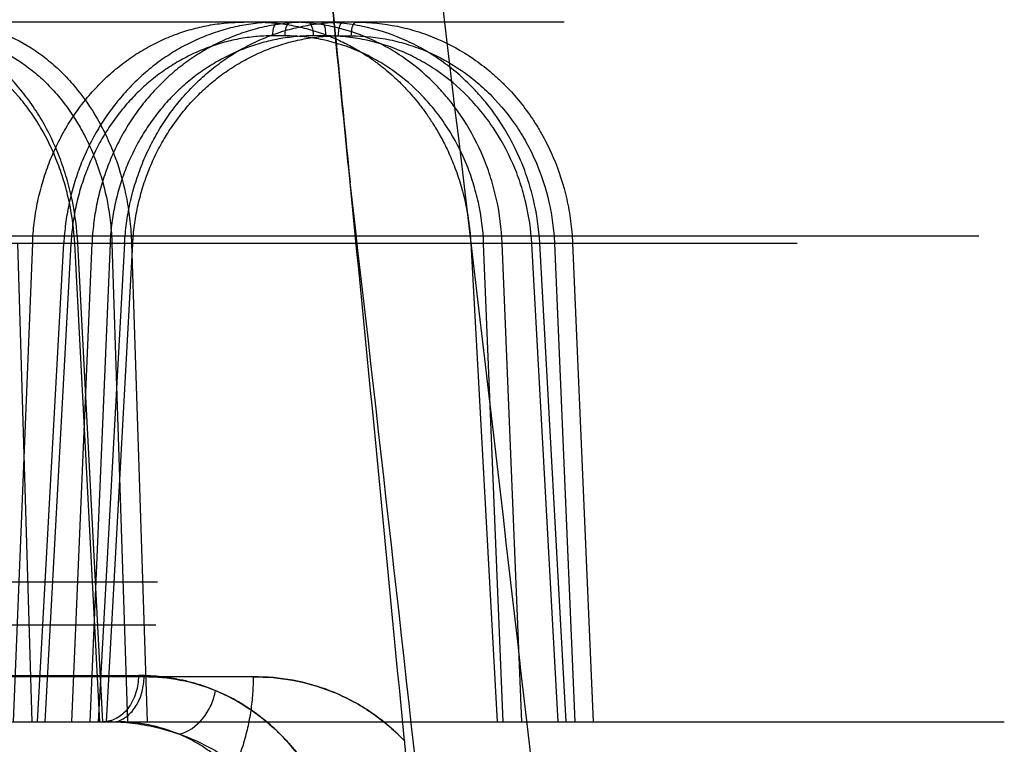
# Model space of a CAD drawing. Header units: millimetres. Extents: x 0 to 297, y 0 to 210.
# Tile 304 of 455: x 146.267 to 146.415, y 159.993 to 160.102. Entities that reach past the tile are written whole.
import ezdxf

# ---------------------------------------------------------------- set-up
doc = ezdxf.new("R2010")
doc.units = ezdxf.units.MM
doc.header["$LTSCALE"] = 16.335
doc.layers.add('INTFCLR_144815', color=7, linetype='CONTINUOUS')

msp = doc.modelspace()

# ---------------------------------------------------------------- linework, layer by layer
at = {"layer": 'INTFCLR_144815', "color": 9, "linetype": 'Continuous'}
for p, q in [((146.3486807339, 160.1014782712), (146.0777518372, 160.1014782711)), ((146.3067743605, 160.0994149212), (146.3048767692, 160.0994149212)), ((146.3129199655, 160.0994149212), (146.3109807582, 160.0994149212)), ((146.3147771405, 160.0994149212), (146.3167163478, 160.0994149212)), ((146.0141136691, 160.0694090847), (146.4108861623, 160.0694090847)), ((146.0606249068, 160.0683100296), (146.3836327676, 160.0683100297)), ((146.2688345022, 159.9964782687), (146.2666897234, 160.0683100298)), ((146.2696389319, 159.9964782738), (146.2735710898, 160.0683100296)), ((146.2746450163, 160.0682367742), (146.27071477, 159.996478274)), ((146.2747559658, 159.9964782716), (146.2778080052, 160.0683100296)), ((146.2752080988, 160.0682367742), (146.276053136, 160.0683033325)), ((146.2752080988, 160.0682367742), (146.276053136, 160.0683033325)), ((146.2789986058, 159.9964782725), (146.2752080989, 160.0682367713)), ((146.2794521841, 159.9964782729), (146.2756548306, 160.0683100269)), ((146.2805072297, 160.0682367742), (146.2774602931, 159.9964782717)), ((146.2826975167, 160.0683100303), (146.2787506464, 159.9964782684)), ((146.2799688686, 159.9964782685), (146.2839135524, 160.0682367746)), ((146.2807950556, 160.0682367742), (146.2837412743, 160.0683100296)), ((146.2807950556, 160.0682367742), (146.2831131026, 159.9964782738)), ((146.2837412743, 160.0683100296), (146.2860587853, 159.9964782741)), ((146.3365769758, 160.0682367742), (146.3393574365, 160.0683100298)), ((146.3395164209, 159.996478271), (146.3365769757, 160.0682367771)), ((146.3422978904, 159.9964782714), (146.3393574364, 160.0683100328)), ((146.3437974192, 160.0682367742), (146.3450907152, 160.0683122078)), ((146.3437974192, 160.0682367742), (146.3450907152, 160.0683122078)), ((146.3477708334, 159.9964782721), (146.3437974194, 160.0682367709)), ((146.3489724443, 159.9964782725), (146.3449931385, 160.0683100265)), ((146.347203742, 160.0682367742), (146.3499233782, 160.0683100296)), ((146.347203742, 160.0682367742), (146.350279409, 159.9964782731)), ((146.3499233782, 160.0683100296), (146.3530004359, 159.9964782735)), ((146.287393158, 160.0109668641), (146.1508452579, 160.0109668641)), ((146.3020057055, 160.0032339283), (145.2806660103, 160.0032339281)), ((145.2998797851, 160.0034171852), (146.284775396, 160.0034171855)), ((145.1980357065, 159.9964782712), (146.3013846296, 159.9964782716))]:
    msp.add_line(p, q, dxfattribs=at)
at = {"layer": 'INTFCLR_144815', "color": 6, "linetype": 'Continuous'}
for p, q in [((146.2688859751, 160.0683100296), (146.265966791, 159.9964782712)), ((146.2746450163, 160.0682367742), (146.2734324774, 160.0683117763)), ((146.2746450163, 160.0682367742), (146.2734324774, 160.0683117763)), ((146.2805072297, 160.0682367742), (146.2778080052, 160.0683100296)), ((146.2825090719, 160.0683165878), (146.2839135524, 160.0682367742)), ((146.2825090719, 160.0683165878), (146.2839135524, 160.0682367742)), ((146.3346468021, 160.0683100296), (146.338604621, 159.9964782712)), ((146.1508193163, 160.0174782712), (146.2876205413, 160.0174782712)), ((146.3013846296, 159.9964782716), (146.4147083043, 159.9964782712))]:
    msp.add_line(p, q, dxfattribs=at)
msp.add_ellipse((145.8396077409, 157.5724352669), major_axis=(0, 4.2740646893), ratio=0.1377199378, start_param=-0.9685585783, end_param=-0.9445698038, dxfattribs=at)
at = {"layer": 'INTFCLR_144815', "color": 7, "linetype": 'Continuous'}
for points, knots in [([(146.2685356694, 160.5484094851), (146.2681768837, 160.5484163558), (146.2680291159, 160.5472856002), (146.2679020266, 160.5463130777), (146.2678541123, 160.545055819), (146.2678390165, 160.5438617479), (146.2678490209, 160.5426154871), (146.2678770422, 160.5413375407), (146.267926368, 160.539854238), (146.2679877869, 160.538439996), (146.2680571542, 160.5370632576), (146.2681218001, 160.535894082), (146.2681947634, 160.5346694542), (146.2682763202, 160.5333817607), (146.2683739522, 160.5319246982), (146.2684909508, 160.5302691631), (146.2686240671, 160.5284761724), (146.2687751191, 160.5265266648), (146.2689464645, 160.5243986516), (146.2691395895, 160.5220853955), (146.2693573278, 160.5195591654), (146.2696055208, 160.5167619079), (146.2698875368, 160.5136710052), (146.2702022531, 160.5103075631), (146.2705545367, 160.5066260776), (146.270964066, 160.5024358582), (146.2714181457, 160.4978830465), (146.2719235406, 160.4929039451), (146.2724898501, 160.4874110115), (146.2731482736, 160.4811191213), (146.2738898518, 160.4741287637), (146.2747322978, 160.4662807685), (146.2756839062, 160.4575084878), (146.2767801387, 160.4474943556), (146.2780195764, 160.4362568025), (146.279427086, 160.4235712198), (146.2810135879, 160.4093330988), (146.2827543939, 160.3937483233), (146.2846438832, 160.3768412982), (146.2866454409, 160.3589097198), (146.2887705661, 160.3398167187), (146.2909834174, 160.3198494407), (146.2932747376, 160.2990577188), (146.2956271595, 160.2775663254), (146.2980548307, 160.2552123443), (146.3005695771, 160.2318492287), (146.303149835, 160.2076373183), (146.3057579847, 160.1828988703), (146.3083819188, 160.1577273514), (146.3110417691, 160.1319038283), (146.3137731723, 160.1050452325), (146.3156055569, 160.0867812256), (146.316537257, 160.0774282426)], [0, 0, 0, 0, 0.0022727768, 0.0047552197, 0.0072724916, 0.0099339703, 0.0124032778, 0.0151433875, 0.0180360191, 0.0218007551, 0.0241093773, 0.0267664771, 0.0292170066, 0.0318792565, 0.0349383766, 0.0384659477, 0.0423906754, 0.04632546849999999, 0.0508500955, 0.0559119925, 0.0610273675, 0.0669092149, 0.0736979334, 0.08068481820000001, 0.088304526, 0.0971210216, 0.107349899, 0.1172826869, 0.1288180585, 0.1423236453, 0.1573498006, 0.173339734, 0.1923142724, 0.213234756, 0.2371428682, 0.2639186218, 0.2940716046, 0.3278777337, 0.3632382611, 0.4018184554, 0.4421522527, 0.4849100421, 0.5290549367, 0.5746333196, 0.6218382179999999, 0.6714657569, 0.7234577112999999, 0.7760520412, 0.8290144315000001, 0.8837447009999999, 0.9404699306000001, 1, 1, 1, 1]), ([(146.3165372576, 160.0774282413), (146.3156882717, 160.0859472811), (146.3140844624, 160.1019459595), (146.31179393, 160.124515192), (146.3097554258, 160.1443979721), (146.3079332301, 160.1620137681), (146.3062945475, 160.1777332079), (146.3048198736, 160.1917830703), (146.303476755, 160.2045023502), (146.3022386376, 160.2161649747), (146.3011010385, 160.2268295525), (146.3000722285, 160.2364335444), (146.2991576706, 160.2449397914), (146.2983384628, 160.2525345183), (146.2976041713, 160.2593229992), (146.2969486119, 160.2653696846), (146.2963622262, 160.270767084), (146.2958344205, 160.2756163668), (146.2953627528, 160.2799426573), (146.2949330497, 160.2838782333), (146.294548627, 160.2873944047), (146.2942040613, 160.2905421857), (146.2938913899, 160.2933956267), (146.2936072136, 160.2959865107), (146.293347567, 160.2983515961), (146.29311321, 160.3004846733), (146.2928984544, 160.3024379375), (146.2927014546, 160.3042284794), (146.2925213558, 160.3058644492), (146.2923501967, 160.3074183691), (146.2921900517, 160.3088714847), (146.2919924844, 160.3106633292), (146.291852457, 160.3119324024), (146.2917563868, 160.3128029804)], [0, 0, 0, 0, 0.1085181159, 0.2038078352, 0.2875461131, 0.3618636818, 0.4282885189, 0.487877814, 0.5409311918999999, 0.5904083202, 0.6365382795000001, 0.6768771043, 0.7128403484, 0.7449807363, 0.7737025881, 0.7993897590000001, 0.8220747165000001, 0.8425199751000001, 0.8612199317, 0.8772376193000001, 0.8927018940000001, 0.9060547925, 0.9173756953, 0.9290872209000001, 0.9390925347, 0.9475344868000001, 0.9562877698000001, 0.964000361, 0.9703674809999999, 0.9771498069, 0.9838162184, 0.9888979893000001, 1, 1, 1, 1])]:
    msp.add_open_spline(points, degree=3, knots=knots, dxfattribs=at)
at = {"layer": 'INTFCLR_144815', "color": 9, "linetype": 'Continuous'}
for points, knots in [([(146.3777835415, 159.6608559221), (146.3714691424, 159.7282054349), (146.3566880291, 159.8771675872), (146.3312299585, 160.1029362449), (146.3015784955, 160.3315193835), (146.2797373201, 160.4783572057), (146.2685356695, 160.5484094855)], [0, 0, 0, 0, 0.2268957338, 0.5020939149, 0.7620442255, 1, 1, 1, 1]), ([(146.2756548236, 160.0683100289), (146.275539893, 160.0705096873), (146.2751161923, 160.0737928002), (146.2741839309, 160.0775192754), (146.273530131, 160.0795984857), (146.2724476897, 160.0826112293), (146.2708493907, 160.0859629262), (146.2688567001, 160.0890406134), (146.267625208, 160.0906875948), (146.2657330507, 160.0929911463), (146.2635964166, 160.0950594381), (146.2612546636, 160.0968096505), (146.2596759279, 160.0978672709), (146.2568454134, 160.099458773), (146.2537907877, 160.1005749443), (146.2511137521, 160.1011323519), (146.2493231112, 160.1013978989), (146.2479671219, 160.1014782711), (146.247065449, 160.1014782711)], [0, 0, 0, 0, 0.1372712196, 0.2052298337, 0.2392153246, 0.2730583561, 0.4047297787, 0.4692984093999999, 0.5013153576, 0.5328355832, 0.6550823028, 0.685130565, 0.7150016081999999, 0.7734436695, 0.8872368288, 0.9156003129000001, 0.9438071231, 1, 1, 1, 1]), ([(146.2557604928, 160.1014782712), (146.257550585, 160.1014782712), (146.2602578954, 160.1011574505), (146.2632829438, 160.10024988), (146.2649830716, 160.0995789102), (146.2675204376, 160.0984090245), (146.2703238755, 160.0966064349), (146.2728233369, 160.0943962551), (146.2741915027, 160.0929941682), (146.2761889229, 160.0907381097), (146.2779311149, 160.0882193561), (146.2793969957, 160.0855191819), (146.2803230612, 160.0836218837), (146.2817493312, 160.0801539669), (146.282748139, 160.0764975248), (146.2832981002, 160.0732809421), (146.2835856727, 160.0710826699), (146.2837047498, 160.0694204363), (146.2837412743, 160.0683100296)], [0, 0, 0, 0, 0.1122131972, 0.1688827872, 0.1976770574, 0.2267148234, 0.3439892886, 0.40465764, 0.4356288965, 0.4667317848, 0.5935166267, 0.6262191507, 0.6593305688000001, 0.7258095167, 0.8610570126, 0.8956709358, 0.930355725, 1, 1, 1, 1]), ([(146.3057307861, 160.1014782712), (146.3054549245, 160.1014782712), (146.304927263, 160.100638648), (146.3048803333, 160.0999169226), (146.3048767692, 160.0994149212)], [0, 0, 0, 0, 0.3546346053, 1, 1, 1, 1]), ([(146.3067743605, 160.0994149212), (146.3067761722, 160.0996701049), (146.3068342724, 160.1002675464), (146.3070008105, 160.1010203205), (146.3074377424, 160.1014782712), (146.3076283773, 160.1014782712)], [0, 0, 0, 0, 0.3249454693, 0.7572556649, 1, 1, 1, 1]), ([(146.3393574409, 160.0683100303), (146.3392663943, 160.070510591), (146.338843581, 160.0738024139), (146.3378563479, 160.0775232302), (146.3371545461, 160.0796005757), (146.3359781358, 160.0826287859), (146.3342199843, 160.0859909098), (146.332034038, 160.0890481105), (146.3306742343, 160.0906908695), (146.328557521, 160.0930143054), (146.3261728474, 160.0950783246), (146.3235803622, 160.0968121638), (146.3218094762, 160.0978725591), (146.3186125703, 160.0994744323), (146.3151928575, 160.1005790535), (146.3121959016, 160.1011327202), (146.3101748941, 160.1013983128), (146.3086462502, 160.1014782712), (146.3076283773, 160.1014782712)], [0, 0, 0, 0, 0.1304370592, 0.1952530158, 0.2277726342, 0.2602431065, 0.3876391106, 0.4509388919, 0.4825686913, 0.5138780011, 0.6370759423, 0.6678190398, 0.6985664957, 0.7592577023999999, 0.8793245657, 0.9095586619, 0.9397177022, 1, 1, 1, 1]), ([(146.3102283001, 160.1014782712), (146.3104880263, 160.1014782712), (146.310938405, 160.1005933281), (146.3109776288, 160.0999151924), (146.3109807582, 160.0994149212)], [0, 0, 0, 0, 0.3417416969, 1, 1, 1, 1]), ([(146.3449931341, 160.0683100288), (146.3448718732, 160.0705137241), (146.344396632, 160.0738090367), (146.3433419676, 160.0775250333), (146.3425990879, 160.0796013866), (146.341356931, 160.0826345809), (146.3395157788, 160.0859978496), (146.3372480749, 160.0890497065), (146.3358392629, 160.0906915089), (146.3336447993, 160.0930182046), (146.331183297, 160.0950808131), (146.3285169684, 160.0968124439), (146.3266945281, 160.0978730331), (146.3234082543, 160.0994751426), (146.3199042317, 160.1005789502), (146.3168365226, 160.1011326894), (146.3147698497, 160.1013982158), (146.3132075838, 160.1014782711), (146.3121675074, 160.1014782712)], [0, 0, 0, 0, 0.1288424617, 0.1930338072, 0.2252879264, 0.2575272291, 0.3843636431, 0.447594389, 0.4792415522, 0.5106015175, 0.6342979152, 0.6652280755, 0.6961834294, 0.7573337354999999, 0.8784031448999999, 0.9088847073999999, 0.939282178, 1, 1, 1, 1]), ([(146.3129199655, 160.0994149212), (146.3129183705, 160.0996699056), (146.3128655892, 160.1002667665), (146.3127316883, 160.1009891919), (146.3123436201, 160.1014782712), (146.3121675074, 160.1014782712)], [0, 0, 0, 0, 0.3325914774, 0.7702901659, 1, 1, 1, 1]), ([(146.3147771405, 160.0994149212), (146.3147790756, 160.0997242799), (146.3148379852, 160.100376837), (146.3150892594, 160.1014782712), (146.3155295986, 160.1014782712)], [0, 0, 0, 0, 0.4126491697, 1, 1, 1, 1]), ([(146.3167163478, 160.0994149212), (146.3167179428, 160.0996699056), (146.3167707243, 160.1002667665), (146.3169046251, 160.1009891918), (146.3172926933, 160.1014782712), (146.3174688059, 160.1014782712)], [0, 0, 0, 0, 0.3325914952, 0.7702902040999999, 1, 1, 1, 1]), ([(146.3174688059, 160.1014782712), (146.3195315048, 160.1014782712), (146.3226395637, 160.1011611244), (146.3261460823, 160.1002522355), (146.3281145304, 160.0995802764), (146.331021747, 160.098421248), (146.3342550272, 160.0966347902), (146.3371806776, 160.0944045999), (146.3387720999, 160.0929979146), (146.3410656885, 160.0907647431), (146.3430970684, 160.0882479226), (146.344818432, 160.0855230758), (146.3458945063, 160.0836304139), (146.3475502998, 160.080183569), (146.3487310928, 160.0765139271), (146.3493855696, 160.0732826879), (146.3497288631, 160.0710856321), (146.3498753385, 160.0694214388), (146.3499233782, 160.0683100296)], [0, 0, 0, 0, 0.1208501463, 0.1814032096, 0.2119749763, 0.2426503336, 0.3647425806, 0.4266530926, 0.4579310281, 0.4891255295, 0.6141870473, 0.6459586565, 0.6779489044, 0.7416879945, 0.8697536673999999, 0.9022899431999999, 0.9348235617, 1, 1, 1, 1]), ([(146.2752080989, 160.0682367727), (146.2750988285, 160.070304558), (146.274698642, 160.0733908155), (146.273819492, 160.0768934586), (146.2732035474, 160.0788479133), (146.272183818, 160.0816800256), (146.2706789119, 160.0848307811), (146.2688029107, 160.0877235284), (146.2676436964, 160.089271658), (146.2658627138, 160.0914371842), (146.2638518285, 160.0933812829), (146.261648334, 160.0950263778), (146.2601628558, 160.0960205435), (146.2574996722, 160.097516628), (146.2546259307, 160.0985655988), (146.2521076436, 160.0990898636), (146.2504232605, 160.0993396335), (146.2491477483, 160.0994148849), (146.24829961, 160.0994149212)], [0, 0, 0, 0, 0.1372189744, 0.2051572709, 0.2391345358, 0.2729704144, 0.4046232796, 0.4691910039, 0.5012093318, 0.532732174, 0.6549974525, 0.6850517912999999, 0.7149291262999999, 0.7733849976, 0.8872107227, 0.9155819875, 0.9437956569, 1, 1, 1, 1]), ([(146.2545263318, 160.0994149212), (146.2562078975, 160.0994148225), (146.2587510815, 160.0991134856), (146.2615924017, 160.098260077), (146.2631892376, 160.0976295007), (146.2655723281, 160.0965296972), (146.2682051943, 160.0948353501), (146.2705519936, 160.0927577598), (146.271836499, 160.091439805), (146.2737119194, 160.0893190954), (146.2753470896, 160.0869513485), (146.2767227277, 160.0844133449), (146.2775918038, 160.0826298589), (146.2789300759, 160.0793698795), (146.2798662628, 160.0759328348), (146.2803813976, 160.0729094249), (146.2806504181, 160.0708430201), (146.2807613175, 160.0692805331), (146.2807950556, 160.0682367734)], [0, 0, 0, 0, 0.1121881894, 0.1688419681, 0.1976277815, 0.2266576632, 0.3439058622, 0.4045631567, 0.4355300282, 0.4666294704, 0.5934112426, 0.6261161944, 0.6592317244, 0.7257227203, 0.8610048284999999, 0.8956301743, 0.9303276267, 1, 1, 1, 1]), ([(146.3048767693, 160.0994149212), (146.3040306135, 160.0994148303), (146.3023373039, 160.0993371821), (146.2998162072, 160.0989854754), (146.2973297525, 160.0984031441), (146.2948939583, 160.0975937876), (146.2925275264, 160.0965626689), (146.2902482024, 160.095317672), (146.2880720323, 160.0938683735), (146.2860144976, 160.0922244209), (146.2840893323, 160.090398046), (146.2823111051, 160.0884016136), (146.2806915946, 160.0862503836), (146.2792427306, 160.0839588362), (146.2779740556, 160.0815429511), (146.2768952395, 160.0790194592), (146.2760140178, 160.0764075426), (146.2753360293, 160.0737273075), (146.2748670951, 160.0709981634), (146.2746954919, 160.0691585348), (146.2746450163, 160.0682367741)], [0, 0, 0, 0, 0.0530568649, 0.1061093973, 0.1593969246, 0.2129613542, 0.2668340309, 0.3210375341, 0.3756021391, 0.4305716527, 0.4859732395, 0.5417976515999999, 0.598018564, 0.6546259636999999, 0.7116114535, 0.7689383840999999, 0.8265308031, 0.8842829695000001, 0.9421158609, 1, 1, 1, 1]), ([(146.3109807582, 160.0994149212), (146.3101166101, 160.0994148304), (146.3083886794, 160.0993373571), (146.3058173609, 160.0989858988), (146.3032844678, 160.0984038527), (146.3008062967, 160.0975947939), (146.2984018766, 160.0965639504), (146.2960892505, 160.0953191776), (146.2938847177, 160.0938700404), (146.2918039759, 160.0922261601), (146.2898609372, 160.090399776), (146.288070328, 160.0884032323), (146.2864440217, 160.0862518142), (146.284994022, 160.083959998), (146.2837298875, 160.0815437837), (146.2826612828, 160.0790199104), (146.2817958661, 160.0764075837), (146.2811391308, 160.0737269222), (146.2806967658, 160.0709973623), (146.280546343, 160.069158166), (146.2805072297, 160.0682367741)], [0, 0, 0, 0, 0.05385141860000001, 0.1076145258, 0.1615168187, 0.2155885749, 0.2698527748, 0.3243277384, 0.3790435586, 0.4340472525, 0.4893727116, 0.5450201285, 0.600975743, 0.6572438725, 0.7138321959, 0.7707214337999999, 0.8278541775, 0.8851436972, 0.9425295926, 1, 1, 1, 1]), ([(146.2839135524, 160.0682367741), (146.283964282, 160.0691597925), (146.2841381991, 160.071002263), (146.2846157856, 160.0737348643), (146.285307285, 160.0764173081), (146.2862063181, 160.0790297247), (146.2873070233, 160.0815526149), (146.2886017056, 160.0839678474), (146.2900808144, 160.0862590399), (146.2917344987, 160.0884099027), (146.2935504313, 160.0904057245), (146.2955165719, 160.0922313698), (146.2976180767, 160.0938745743), (146.2998406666, 160.0953228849), (146.3021682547, 160.0965666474), (146.3045846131, 160.0975964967), (146.3070719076, 160.0984048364), (146.3096108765, 160.0989863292), (146.3121848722, 160.0993373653), (146.3139133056, 160.0994148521), (146.3147771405, 160.0994149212)], [0, 0, 0, 0, 0.0573704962, 0.1147152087, 0.1719891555, 0.2291081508, 0.2859985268, 0.3426328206, 0.3989939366, 0.4550614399, 0.5108213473, 0.566261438, 0.6213772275, 0.6761800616, 0.7306953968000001, 0.78495367, 0.8389832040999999, 0.8927952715, 0.9463889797, 1, 1, 1, 1]), ([(146.3365769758, 160.0682367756), (146.3364921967, 160.0703052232), (146.3360962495, 160.073399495), (146.335169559, 160.0768970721), (146.3345109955, 160.0788498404), (146.3334067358, 160.0816963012), (146.3317557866, 160.0848566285), (146.3297027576, 160.0877304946), (146.3284256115, 160.0892747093), (146.32643763, 160.0914587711), (146.3241975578, 160.0933989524), (146.3217620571, 160.0950287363), (146.3200983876, 160.0960254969), (146.3170949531, 160.0975312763), (146.313881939, 160.0985694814), (146.3110661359, 160.0990902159), (146.3091671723, 160.0993400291), (146.3077307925, 160.099414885), (146.3067743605, 160.0994149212)], [0, 0, 0, 0, 0.1304692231, 0.195296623, 0.2278209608, 0.2602955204, 0.3877013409, 0.4510002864, 0.482628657, 0.5139363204, 0.6371215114, 0.6678607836, 0.6986043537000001, 0.7592876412, 0.8793364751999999, 0.9095668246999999, 0.939722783, 1, 1, 1, 1]), ([(146.3437974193, 160.0682367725), (146.3436826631, 160.0703083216), (146.3432348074, 160.0734060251), (146.3422415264, 160.0768988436), (146.3415424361, 160.0788506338), (146.340373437, 160.0817019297), (146.3386411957, 160.0848635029), (146.3365077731, 160.0877320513), (146.3351824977, 160.0892753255), (146.333118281, 160.0914625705), (146.3308029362, 160.0934013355), (146.3282951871, 160.0950290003), (146.3265811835, 160.0960259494), (146.3234905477, 160.0975319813), (146.3201952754, 160.0985693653), (146.3173104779, 160.0990901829), (146.3153670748, 160.0993399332), (146.3138979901, 160.0994148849), (146.3129199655, 160.0994149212)], [0, 0, 0, 0, 0.1288133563, 0.1929938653, 0.2252436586, 0.2574793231, 0.3843072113, 0.4475385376, 0.4791869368, 0.5105487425, 0.6342565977, 0.6651901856, 0.6961489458, 0.7573064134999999, 0.8783917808, 0.9088769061, 0.9392774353, 1, 1, 1, 1]), ([(146.3167163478, 160.0994149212), (146.3186546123, 160.0994148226), (146.321575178, 160.0991169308), (146.3248699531, 160.0982622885), (146.3267195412, 160.0976307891), (146.3294510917, 160.0965412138), (146.3324889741, 160.094862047), (146.3352374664, 160.0927656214), (146.3367324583, 160.0914433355), (146.33888718, 160.0893441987), (146.340795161, 160.0869782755), (146.3424118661, 160.0844170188), (146.3434225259, 160.0826379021), (146.3449775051, 160.0793977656), (146.3460857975, 160.0759483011), (146.3466999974, 160.0729110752), (146.3470219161, 160.0708458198), (146.34715894, 160.0692814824), (146.347203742, 160.0682367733)], [0, 0, 0, 0, 0.1208400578, 0.1813858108, 0.2119535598, 0.2426250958, 0.3647039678, 0.4266081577, 0.4578834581, 0.4890757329, 0.614133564, 0.6459059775, 0.6778979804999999, 0.741642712, 0.8697256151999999, 0.9022679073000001, 0.9348083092, 1, 1, 1, 1]), ([(146.363386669, 159.6162732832), (146.3621587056, 159.630117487), (146.3548701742, 159.711314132), (146.3400849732, 159.8651214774), (146.3249298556, 160.004922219), (146.316537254, 160.0774282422)], [0, 0, 0, 0, 0.08995059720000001, 0.5276123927, 1, 1, 1, 1]), ([(146.284775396, 160.0034171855), (146.2847697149, 160.0025543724), (146.2845789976, 160.0012352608), (146.2839366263, 159.9996087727), (146.2832611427, 159.9985004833), (146.2824206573, 159.997596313), (146.2812204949, 159.9967583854), (146.2801590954, 159.9964782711), (146.27949412, 159.9964782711)], [0, 0, 0, 0, 0.2697765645, 0.4091407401, 0.5448852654, 0.6731808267, 0.7920860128, 1, 1, 1, 1]), ([(146.3020057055, 160.0032339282), (146.3020029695, 160.0028196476), (146.3019833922, 160.0019843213), (146.3018862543, 160.0002919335), (146.3016501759, 159.9981440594), (146.3011749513, 159.9955572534), (146.3002718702, 159.9921201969), (146.2986456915, 159.9879955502), (146.295925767, 159.9835678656), (146.2925650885, 159.9799432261), (146.2887715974, 159.9773280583), (146.2848028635, 159.9758072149), (146.2821055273, 159.9754782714), (146.2808170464, 159.9754782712)], [0, 0, 0, 0, 0.0322655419, 0.0650591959, 0.1320029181, 0.2004033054, 0.2697007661, 0.4085624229, 0.5439930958, 0.6721093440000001, 0.7907380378, 0.8996510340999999, 1, 1, 1, 1]), ([(146.2814543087, 159.9964782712), (146.2820342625, 159.9966444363), (146.2832154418, 159.9972848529), (146.284570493, 159.9988979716), (146.285425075, 160.0009783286), (146.2856205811, 160.0025030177), (146.2856255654, 160.0032585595)], [0, 0, 0, 0, 0.2137313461, 0.4618141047, 0.7323230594, 1, 1, 1, 1]), ([(146.3163673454, 159.9754782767), (146.3162511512, 159.9759411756), (146.3159134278, 159.9772111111), (146.3152851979, 159.9792487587), (146.3141782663, 159.982270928), (146.3128721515, 159.9851280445), (146.3113715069, 159.9877887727), (146.3098089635, 159.990227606), (146.3076799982, 159.9929892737), (146.3052955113, 159.9954148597), (146.3032860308, 159.9971002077), (146.3012621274, 159.9985946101), (146.2976158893, 160.0007909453), (146.2936182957, 160.0022662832), (146.2901174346, 160.0029808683), (146.2877579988, 160.0033186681), (146.2859685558, 160.0034154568), (146.2847753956, 160.0034171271)], [0, 0, 0, 0, 0.0313854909, 0.0864060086, 0.1401524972, 0.2429769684, 0.292515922, 0.3409478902, 0.4333631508, 0.5212715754, 0.5640165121, 0.6057356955, 0.6866083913, 0.8433417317, 0.8824693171, 0.9215354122, 1, 1, 1, 1]), ([(146.2856255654, 160.0032585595), (146.2874434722, 160.0032583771), (146.2911072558, 160.0029221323), (146.2946375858, 160.001869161), (146.2963338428, 160.0011642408)], [0, 0, 0, 0, 0.4974016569, 1, 1, 1, 1]), ([(146.3246748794, 159.9936416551), (146.3229836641, 159.9953993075), (146.3202898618, 159.9976434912), (146.3168469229, 159.9996353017), (146.3150115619, 160.0005178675), (146.3122619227, 160.0016731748), (146.3079465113, 160.0028920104), (146.3039852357, 160.0032321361), (146.3020057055, 160.0032339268)], [0, 0, 0, 0, 0.2894681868, 0.4112116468, 0.4714784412, 0.5310311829, 0.7650794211, 1, 1, 1, 1]), ([(146.3020057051, 160.0032338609), (146.3039818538, 160.003233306), (146.3079465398, 160.0028915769), (146.3127543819, 160.0015345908), (146.3164139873, 159.9998858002), (146.3190803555, 159.9983418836), (146.3211965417, 159.9968141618), (146.3230665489, 159.9952351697), (146.3240772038, 159.9942632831), (146.3246752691, 159.9936412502)], [0, 0, 0, 0, 0.2343936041, 0.4690873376, 0.588647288, 0.7097815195, 0.8339169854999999, 0.8976495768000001, 1, 1, 1, 1]), ([(146.2909152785, 159.9946008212), (146.292270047, 159.9949380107), (146.2941886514, 159.9963632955), (146.2957302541, 159.9988995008), (146.296203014, 160.0004140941), (146.2963338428, 160.0011642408)], [0, 0, 0, 0, 0.4715821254, 0.742786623, 1, 1, 1, 1]), ([(146.2963338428, 160.0011642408), (146.2981074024, 160.0004290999), (146.3007039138, 159.9990331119), (146.3034637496, 159.9969713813), (146.3050107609, 159.9956274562), (146.3061531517, 159.9945311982), (146.3072599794, 159.9933596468), (146.3086956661, 159.9916848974), (146.3103869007, 159.9893983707), (146.3118941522, 159.9869130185), (146.3130024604, 159.984781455), (146.3146550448, 159.9812339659), (146.3157144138, 159.9780809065), (146.3163672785, 159.9754782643)], [0, 0, 0, 0, 0.1705286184, 0.2596311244, 0.3056224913, 0.3524687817, 0.4002079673, 0.4487194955, 0.5483375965, 0.6524252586, 0.7065378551, 0.7616646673, 1, 1, 1, 1]), ([(146.3122709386, 159.9639197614), (146.3122414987, 159.964537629), (146.3121713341, 159.9655279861), (146.3120244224, 159.9668864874), (146.3118228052, 159.9683583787), (146.3114411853, 159.9704753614), (146.310905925, 159.9725909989), (146.3102597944, 159.9746429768), (146.3096373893, 159.9763438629), (146.3085400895, 159.9788720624), (146.3072448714, 159.9812536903), (146.3057691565, 159.9834626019), (146.304214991, 159.9855032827), (146.3020996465, 159.9878163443), (146.2997515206, 159.9898221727), (146.2977775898, 159.991219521), (146.2957684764, 159.9924689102), (146.292126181, 159.9943140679), (146.2882035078, 159.9955247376), (146.2847701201, 159.9961148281), (146.282437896, 159.9963965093), (146.280672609, 159.9964782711), (146.27949412, 159.9964782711)], [0, 0, 0, 0, 0.0361499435, 0.0579963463, 0.0798470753, 0.1229611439, 0.1836467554, 0.2072158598, 0.248674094, 0.2894226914, 0.368217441, 0.406661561, 0.4445926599, 0.5180440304, 0.5893655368, 0.624594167, 0.6593113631, 0.7275496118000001, 0.8627643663, 0.8969277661, 0.931127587, 1, 1, 1, 1])]:
    msp.add_open_spline(points, degree=3, knots=knots, dxfattribs=at)
at = {"layer": 'INTFCLR_144815', "color": 6, "linetype": 'Continuous'}
for points, knots in [([(146.2688859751, 160.0683100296), (146.2689262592, 160.069301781), (146.2690846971, 160.0712901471), (146.2695564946, 160.0742493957), (146.2702618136, 160.0771600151), (146.2711894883, 160.079977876), (146.2723241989, 160.0826739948), (146.2736562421, 160.0852396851), (146.2751816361, 160.0876708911), (146.2768925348, 160.0899535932), (146.2787702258, 160.0920631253), (146.280797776, 160.0939841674), (146.2829610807, 160.0957068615), (146.2852518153, 160.0972250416), (146.2876505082, 160.0985253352), (146.2901337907, 160.0995967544), (146.2926782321, 160.1004329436), (146.2952724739, 160.1010333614), (146.2979101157, 160.1013969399), (146.2996862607, 160.1014782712), (146.3005770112, 160.1014782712)], [0, 0, 0, 0, 0.058776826, 0.1179766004, 0.1772738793, 0.2359305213, 0.2934624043, 0.3503075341, 0.4069325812, 0.4632306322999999, 0.5190391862, 0.5739698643, 0.6284283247, 0.6825946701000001, 0.7364974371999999, 0.7897850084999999, 0.8425356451, 0.8948861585, 0.9472525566, 1, 1, 1, 1]), ([(146.3057307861, 160.1014782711), (146.3048234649, 160.1014782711), (146.3030006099, 160.1013933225), (146.3002826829, 160.1010110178), (146.2975983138, 160.1003747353), (146.2949799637, 160.09949253), (146.2924504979, 160.0983757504), (146.2900239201, 160.0970345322), (146.2877090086, 160.0954752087), (146.2855207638, 160.0937074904), (146.2834796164, 160.0917483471), (146.2816001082, 160.0896144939), (146.2798929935, 160.0873206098), (146.2783664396, 160.0848779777), (146.2770337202, 160.0823077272), (146.2759068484, 160.0796368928), (146.2749912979, 160.0768877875), (146.274290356, 160.0740800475), (146.2738030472, 160.0712155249), (146.2736239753, 160.069283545), (146.2735710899, 160.0683100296)], [0, 0, 0, 0, 0.0534759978, 0.1073695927, 0.1615441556, 0.2158360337, 0.2699875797, 0.3242911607, 0.3790340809, 0.4342823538, 0.4898826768, 0.5455846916, 0.60168573, 0.658223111, 0.7151676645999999, 0.7721445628, 0.8288996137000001, 0.8857760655, 0.9425380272, 1, 1, 1, 1]), ([(146.3102283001, 160.1014782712), (146.3093025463, 160.1014782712), (146.3074423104, 160.1013934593), (146.3046667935, 160.1010105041), (146.3019207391, 160.1003705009), (146.2992440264, 160.0994812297), (146.2966652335, 160.0983559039), (146.2942001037, 160.0970073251), (146.2918543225, 160.0954410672), (146.2896408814, 160.093665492), (146.2875833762, 160.0917004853), (146.2856958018, 160.0895631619), (146.2839872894, 160.0872677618), (146.282464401, 160.0848235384), (146.2811421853, 160.0822543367), (146.2800320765, 160.0795878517), (146.2791408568, 160.0768535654), (146.2784665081, 160.0740611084), (146.2780077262, 160.0712100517), (146.277849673, 160.0692825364), (146.2778080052, 160.0683100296)], [0, 0, 0, 0, 0.05423161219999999, 0.1089094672, 0.1639134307, 0.2191744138, 0.2739104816, 0.3285177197, 0.3835671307, 0.4389324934, 0.4945384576, 0.5500313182, 0.6057799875, 0.6619724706, 0.7185444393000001, 0.7748604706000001, 0.8309934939, 0.8868418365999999, 0.942977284, 1, 1, 1, 1]), ([(146.2826975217, 160.0683100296), (146.2827516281, 160.0693012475), (146.2829391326, 160.071285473), (146.2834571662, 160.0742320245), (146.2842101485, 160.0771274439), (146.2851883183, 160.0799355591), (146.2863789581, 160.0826311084), (146.2877715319, 160.0851997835), (146.2893598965, 160.0876333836), (146.2911348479, 160.0899172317), (146.2930796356, 160.0920300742), (146.2951778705, 160.0939567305), (146.2974150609, 160.0956860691), (146.2997803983, 160.0972099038), (146.3022545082, 160.0985154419), (146.304812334, 160.0995909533), (146.3074327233, 160.1004310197), (146.3100968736, 160.1010327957), (146.3128012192, 160.1013968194), (146.3146179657, 160.1014782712), (146.3155295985, 160.1014782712)], [0, 0, 0, 0, 0.05790921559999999, 0.1161219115, 0.1743465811, 0.2322413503, 0.289399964, 0.3460628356, 0.4025038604, 0.4587380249, 0.5146033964, 0.5698261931, 0.6247168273, 0.6793563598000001, 0.7337610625, 0.7876995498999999, 0.8410143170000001, 0.8940806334, 0.9468194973, 1, 1, 1, 1]), ([(146.3024745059, 160.1014782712), (146.3033534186, 160.1014782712), (146.3051091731, 160.1013989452), (146.3077262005, 160.1010435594), (146.3103125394, 160.1004536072), (146.3128213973, 160.0996408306), (146.3151378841, 160.0986617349), (146.3171724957, 160.0976057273), (146.3189024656, 160.0965518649), (146.3203784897, 160.0955276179), (146.3216478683, 160.0945445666), (146.3227445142, 160.0936109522), (146.3236952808, 160.0927316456), (146.3245330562, 160.0918979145), (146.3253325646, 160.0910472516), (146.3261596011, 160.0901044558), (146.3270540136, 160.0890014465), (146.3280125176, 160.0877087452), (146.3290249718, 160.0861955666), (146.3300823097, 160.0844133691), (146.3311608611, 160.0823139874), (146.3322098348, 160.0798746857), (146.3331409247, 160.0771620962), (146.3338855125, 160.074270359), (146.3344027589, 160.0713096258), (146.3345918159, 160.0693076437), (146.3346468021, 160.0683100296)], [0, 0, 0, 0, 0.051794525, 0.103406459, 0.1554411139, 0.2079130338, 0.258615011, 0.3034672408, 0.3428802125, 0.3779094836, 0.409286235, 0.4374562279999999, 0.4627558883, 0.4855844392, 0.5070941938, 0.5315398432, 0.5594745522, 0.5907557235, 0.6263429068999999, 0.6667192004, 0.7128068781, 0.7653355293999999, 0.8230587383, 0.8816403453, 0.9411211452, 1, 1, 1, 1]), ([(146.2909152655, 159.994600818), (146.2894262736, 159.9952306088), (146.2863090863, 159.9961785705), (146.2830690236, 159.996477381), (146.2814543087, 159.9964782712)], [0, 0, 0, 0, 0.500307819, 1, 1, 1, 1]), ([(146.3080102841, 159.9639197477), (146.3080026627, 159.9648249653), (146.3079348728, 159.9666337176), (146.3076754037, 159.9693081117), (146.3072597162, 159.9719356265), (146.3066866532, 159.9745135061), (146.3059420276, 159.9770636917), (146.3050352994, 159.9795154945), (146.3039630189, 159.9818707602), (146.3027222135, 159.984122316), (146.3012744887, 159.9862955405), (146.2996176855, 159.9883489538), (146.2977540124, 159.9902448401), (146.2956849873, 159.9919451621), (146.2934048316, 159.9934286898), (146.2917688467, 159.9942398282), (146.2909152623, 159.9946008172)], [0, 0, 0, 0, 0.0731048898, 0.1460726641, 0.2168640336, 0.2878016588, 0.3591927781, 0.4312459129, 0.498717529, 0.567997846, 0.638633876, 0.7093236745, 0.7807566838, 0.852955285, 0.9251564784, 1, 1, 1, 1]), ([(146.3246750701, 159.9936414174), (146.3247842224, 159.9924884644), (146.324900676, 159.9901967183), (146.3247708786, 159.9867876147), (146.3243508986, 159.9834658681), (146.3236669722, 159.9803259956), (146.3227876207, 159.9774890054), (146.3218081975, 159.9750331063), (146.3207903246, 159.972927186), (146.3196942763, 159.9709903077), (146.3184187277, 159.9690479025), (146.3168607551, 159.9670255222), (146.3150955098, 159.9651011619), (146.3138129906, 159.9639209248), (146.3131882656, 159.963392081)], [0, 0, 0, 0, 0.1033458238, 0.2044538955, 0.3040635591, 0.4017370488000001, 0.4908351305, 0.5688031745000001, 0.637461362, 0.6994037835, 0.7672732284, 0.8446621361, 0.9269589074, 1, 1, 1, 1])]:
    msp.add_open_spline(points, degree=3, knots=knots, dxfattribs=at)

doc.saveas('drawing.dxf')
